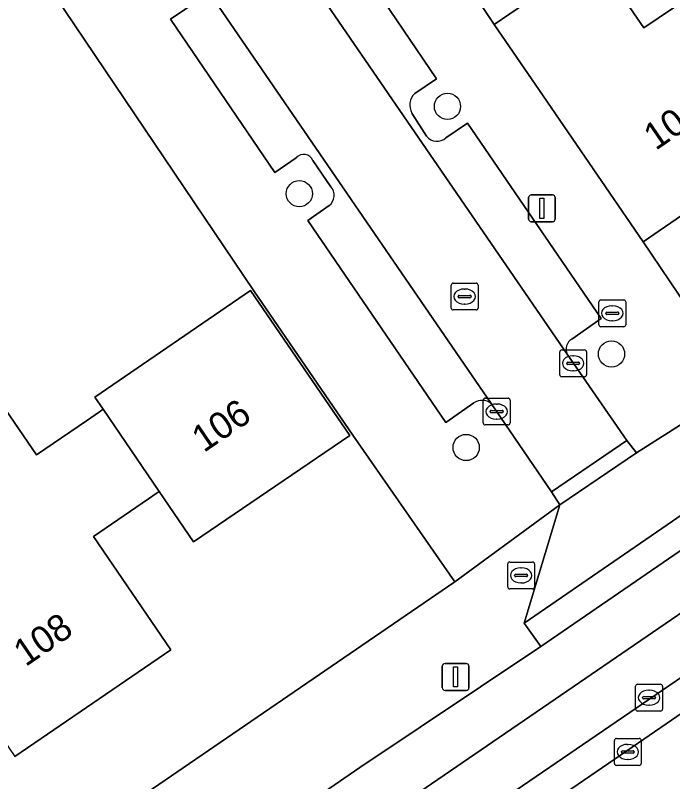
# Model space of a CAD drawing. Extents: x 157445 to 158888, y 383061 to 384688.
# Drawn here: x 158255.74 to 158280.23, y 383435.87 to 383464.42 of the extents above; entities that cross this region are included whole.
import ezdxf

# ---------------------------------------------------------------- set-up
doc = ezdxf.new("R2010")
doc.units = 0
for name, color, linetype in [('IMGEO_Boom', 7, 'Continuous'), ('IMGEO_Brandkraan', 7, 'Continuous'), ('IMGEO_Erf', 7, 'Continuous'), ('IMGEO_Fietspad_gesloten', 7, 'Continuous'), ('IMGEO_Groenvoorziening', 7, 'Continuous'), ('IMGEO_Haag', 7, 'Continuous'), ('IMGEO_Kolk', 7, 'Continuous'), ('IMGEO_Lichtmast', 7, 'Continuous'), ('IMGEO_Pand', 7, 'Continuous'), ('IMGEO_Pand_nummerreeks', 7, 'Continuous'), ('IMGEO_Parkeervlak_open', 7, 'Continuous'), ('IMGEO_Rijbaan_lokaal_open', 7, 'Continuous'), ('IMGEO_Rijbaan_regionaal_gesloten', 7, 'Continuous'), ('IMGEO_Rioolput', 7, 'Continuous'), ('IMGEO_Voetpad_open', 7, 'Continuous')]:
    doc.layers.add(name, color=color, linetype=linetype)

msp = doc.modelspace()

# ---------------------------------------------------------------- linework, layer by layer
at = {"layer": 'IMGEO_Boom'}
for centre in [(158271.842, 383461.025), (158266.321, 383457.772), (158277.954, 383451.8), (158272.539, 383448.316)]:
    msp.add_circle(centre, 0.489, dxfattribs=at)
at = {"layer": 'IMGEO_Brandkraan'}
for p, q in [((158277.484, 383452.89), (158277.484, 383453.742)), ((158277.559, 383453.816), (158278.411, 383453.816)), ((158278.485, 383453.742), (158278.485, 383452.89)), ((158277.786, 383453.359), (158278.184, 383453.359)), ((158277.972, 383453.596), (158277.997, 383453.596)), ((158277.743, 383453.31), (158277.743, 383453.322)), ((158278.181, 383453.273), (158277.783, 383453.273)), ((158278.227, 383453.322), (158278.227, 383453.31)), ((158278.411, 383452.816), (158277.559, 383452.816)), ((158277.995, 383453.036), (158277.97, 383453.036)), ((158274.086, 383443.124), (158274.086, 383443.976)), ((158274.161, 383444.05), (158275.013, 383444.05)), ((158275.087, 383443.976), (158275.087, 383443.124)), ((158274.574, 383443.83), (158274.599, 383443.83)), ((158274.345, 383443.544), (158274.345, 383443.556)), ((158274.783, 383443.507), (158274.385, 383443.507)), ((158274.388, 383443.593), (158274.786, 383443.593)), ((158274.829, 383443.556), (158274.829, 383443.544)), ((158274.597, 383443.27), (158274.572, 383443.27)), ((158275.013, 383443.05), (158274.161, 383443.05))]:
    msp.add_line(p, q, dxfattribs=at)
for points in [[(158277.484, 383452.89), (158277.484, 383453.742)], [(158277.559, 383453.816), (158278.411, 383453.816)], [(158278.485, 383453.742), (158278.485, 383452.89)], [(158278.411, 383452.816), (158277.559, 383452.816)], [(158274.086, 383443.124), (158274.086, 383443.976)], [(158274.161, 383444.05), (158275.013, 383444.05)], [(158275.087, 383443.976), (158275.087, 383443.124)], [(158275.013, 383443.05), (158274.161, 383443.05)]]:
    msp.add_lwpolyline(points, dxfattribs=at)
for centre, radius, start, end in [((158277.561, 383453.74), 0.0765, 91.552, 178.448), ((158277.561, 383453.74), 0.0765, 91.552, 178.448), ((158278.409, 383453.74), 0.0765, 1.552, 88.448), ((158278.409, 383453.74), 0.0765, 1.552, 88.448), ((158277.783, 383453.319), 0.0403, 85.8775, 175.7526), ((158278.188, 383453.321), 0.0386, 1.7309, 96.639), ((158277.78, 383453.309), 0.0366, 178.938, 274.7102), ((158278.184, 383453.316), 0.043, 264.8664, 352.4533), ((158277.561, 383452.892), 0.0765, 181.552, 268.448), ((158277.561, 383452.892), 0.0765, 181.552, 268.448), ((158278.409, 383452.892), 0.0765, 271.552, 358.448), ((158278.409, 383452.892), 0.0765, 271.552, 358.448), ((158274.163, 383443.974), 0.0765, 91.552, 178.448), ((158274.163, 383443.974), 0.0765, 91.552, 178.448), ((158275.011, 383443.974), 0.0765, 1.552, 88.448), ((158275.011, 383443.974), 0.0765, 1.552, 88.448), ((158274.385, 383443.553), 0.0403, 85.8775, 175.7526), ((158274.382, 383443.543), 0.0366, 178.938, 274.7102), ((158274.786, 383443.55), 0.043, 264.8664, 352.4533), ((158274.79, 383443.555), 0.0386, 1.7309, 96.639), ((158274.163, 383443.126), 0.0765, 181.552, 268.448), ((158274.163, 383443.126), 0.0765, 181.552, 268.448), ((158275.011, 383443.126), 0.0765, 271.552, 358.448), ((158275.011, 383443.126), 0.0765, 271.552, 358.448)]:
    msp.add_arc(centre, radius, start, end, dxfattribs=at)
for centre, major_axis, ratio, start_param, end_param in [((158277.971, 383453.316), (-0.387, 0.002), 0.722429, 4.712389, 7.853982), ((158277.996, 383453.316), (-0.39, 0.002), 0.717154, 1.570796, 4.712389), ((158274.573, 383443.55), (-0.387, 0.002), 0.722429, 4.712389, 7.853982), ((158274.598, 383443.55), (-0.39, 0.002), 0.717154, 1.570796, 4.712389)]:
    msp.add_ellipse(centre, major_axis=major_axis, ratio=ratio, start_param=start_param, end_param=end_param, dxfattribs=at)
at = {"layer": 'IMGEO_Erf'}
for points in [[(158266.135, 383475.301), (158273.585, 383464.075), (158275.923, 383465.677)], [(158231.883, 383415.778), (158272.122, 383443.31), (158268.319, 383448.776), (158264.622, 383454.147), (158253.873, 383470.093)], [(158277.323, 383466.636), (158279.159, 383463.956), (158281.371, 383465.45)], [(158298.849, 383466.306), (158293.804, 383462.853), (158288.586, 383459.281), (158285.848, 383463.322), (158283.951, 383462.04), (158283.776, 383461.922), (158285.046, 383460.04), (158279.13, 383455.982), (158282.772, 383450.584), (158305.974, 383466.499)], [(158255.366, 383449.729), (158256.523, 383448.037), (158258.384, 383449.31), (158258.875, 383449.646), (158259.01, 383449.738), (158258.701, 383450.193), (158264.502, 383454.17), (158268.209, 383448.763), (158262.382, 383444.799), (158261.102, 383446.674), (158260.991, 383446.598), (158260.7, 383446.399), (158258.646, 383444.995), (158261.53, 383440.776), (158255.722, 383436.805)]]:
    msp.add_lwpolyline(points, dxfattribs=at)
at = {"layer": 'IMGEO_Fietspad_gesloten'}
for points in [[(158313.544, 383468.837), (158299.555, 383459.239), (158294.595, 383455.342), (158293.325, 383454.222), (158290.156, 383451.51), (158288.457, 383450.118), (158284.731, 383447.338), (158282.771, 383446.021), (158275.325, 383440.907), (158268.575, 383436.39), (158265.469, 383434.255), (158264.364, 383433.502), (158243.266, 383419.033)], [(158187.266, 383378.304), (158283.613, 383444.253), (158285.485, 383445.421)]]:
    msp.add_lwpolyline(points, dxfattribs=at)
at = {"layer": 'IMGEO_Groenvoorziening'}
for points in [[(158248.84, 383416.701), (158278.53, 383437.014), (158282.685, 383439.867), (158290.446, 383445.197), (158291.741, 383446.132), (158293.116, 383447.183)], [(158282.059, 383440.783), (158279.382, 383438.959), (158267.42, 383430.778), (158253.835, 383421.451)]]:
    msp.add_lwpolyline(points, dxfattribs=at)
at = {"layer": 'IMGEO_Haag'}
for points in [[(158278.53, 383437.014), (158282.685, 383439.867), (158290.446, 383445.197), (158291.741, 383446.132), (158293.116, 383447.183)], [(158282.059, 383440.783), (158279.382, 383438.959), (158267.42, 383430.778), (158253.835, 383421.451)], [(158097.631, 383314.81), (158104.807, 383319.769), (158115.926, 383327.372), (158122.206, 383331.037), (158124.828, 383332.496), (158130.229, 383335.664), (158132.829, 383337.348), (158135.426, 383339.03), (158135.445, 383339.043), (158145.556, 383345.975), (158161.638, 383357.025), (158178.512, 383368.554), (158196.488, 383380.88), (158218.524, 383395.939), (158231.113, 383404.563), (158248.84, 383416.701), (158278.53, 383437.014)]]:
    msp.add_lwpolyline(points, dxfattribs=at)
at = {"layer": 'IMGEO_Kolk'}
for p, q in [((158276.1, 383451.952), (158276.952, 383451.952)), ((158276.025, 383451.026), (158276.025, 383451.878)), ((158276.513, 383451.732), (158276.538, 383451.732)), ((158277.026, 383451.878), (158277.026, 383451.026)), ((158276.284, 383451.446), (158276.284, 383451.458)), ((158276.722, 383451.409), (158276.324, 383451.409)), ((158276.327, 383451.495), (158276.725, 383451.495)), ((158276.768, 383451.458), (158276.768, 383451.446)), ((158276.536, 383451.172), (158276.511, 383451.172)), ((158276.952, 383450.952), (158276.1, 383450.952)), ((158273.176, 383449.23), (158273.176, 383450.082)), ((158273.251, 383450.156), (158274.103, 383450.156)), ((158273.664, 383449.936), (158273.689, 383449.936)), ((158274.177, 383450.082), (158274.177, 383449.23)), ((158273.435, 383449.65), (158273.435, 383449.662)), ((158273.478, 383449.699), (158273.876, 383449.699)), ((158273.919, 383449.662), (158273.919, 383449.65)), ((158273.873, 383449.613), (158273.475, 383449.613)), ((158273.687, 383449.376), (158273.662, 383449.376)), ((158274.103, 383449.156), (158273.251, 383449.156)), ((158278.854, 383438.572), (158278.854, 383439.424)), ((158278.929, 383439.498), (158279.781, 383439.498)), ((158279.855, 383439.424), (158279.855, 383438.572)), ((158279.342, 383439.278), (158279.367, 383439.278)), ((158279.113, 383438.992), (158279.113, 383439.004)), ((158279.551, 383438.955), (158279.153, 383438.955)), ((158279.156, 383439.041), (158279.554, 383439.041)), ((158279.597, 383439.004), (158279.597, 383438.992)), ((158279.781, 383438.498), (158278.929, 383438.498)), ((158279.365, 383438.718), (158279.34, 383438.718)), ((158278.062, 383436.549), (158278.062, 383437.401)), ((158278.137, 383437.475), (158278.989, 383437.475)), ((158279.063, 383437.401), (158279.063, 383436.549)), ((158278.55, 383437.255), (158278.575, 383437.255)), ((158278.321, 383436.969), (158278.321, 383436.981)), ((158278.759, 383436.932), (158278.361, 383436.932)), ((158278.364, 383437.018), (158278.762, 383437.018)), ((158278.805, 383436.981), (158278.805, 383436.969)), ((158278.573, 383436.695), (158278.548, 383436.695)), ((158278.989, 383436.475), (158278.137, 383436.475))]:
    msp.add_line(p, q, dxfattribs=at)
for points in [[(158276.1, 383451.952), (158276.952, 383451.952)], [(158276.025, 383451.026), (158276.025, 383451.878)], [(158277.026, 383451.878), (158277.026, 383451.026)], [(158276.952, 383450.952), (158276.1, 383450.952)], [(158273.176, 383449.23), (158273.176, 383450.082)], [(158273.251, 383450.156), (158274.103, 383450.156)], [(158274.177, 383450.082), (158274.177, 383449.23)], [(158274.103, 383449.156), (158273.251, 383449.156)], [(158278.854, 383438.572), (158278.854, 383439.424)], [(158278.929, 383439.498), (158279.781, 383439.498)], [(158279.855, 383439.424), (158279.855, 383438.572)], [(158279.781, 383438.498), (158278.929, 383438.498)], [(158278.062, 383436.549), (158278.062, 383437.401)], [(158278.137, 383437.475), (158278.989, 383437.475)], [(158279.063, 383437.401), (158279.063, 383436.549)], [(158278.989, 383436.475), (158278.137, 383436.475)]]:
    msp.add_lwpolyline(points, dxfattribs=at)
for centre, radius, start, end in [((158276.102, 383451.876), 0.0765, 91.552, 178.448), ((158276.102, 383451.876), 0.0765, 91.552, 178.448), ((158276.95, 383451.876), 0.0765, 1.552, 88.448), ((158276.95, 383451.876), 0.0765, 1.552, 88.448), ((158276.324, 383451.455), 0.0403, 85.8775, 175.7526), ((158276.321, 383451.445), 0.0366, 178.938, 274.7102), ((158276.725, 383451.452), 0.043, 264.8664, 352.4533), ((158276.729, 383451.457), 0.0386, 1.7309, 96.639), ((158276.102, 383451.028), 0.0765, 181.552, 268.448), ((158276.102, 383451.028), 0.0765, 181.552, 268.448), ((158276.95, 383451.028), 0.0765, 271.552, 358.448), ((158276.95, 383451.028), 0.0765, 271.552, 358.448), ((158273.253, 383450.08), 0.0765, 91.552, 178.448), ((158273.253, 383450.08), 0.0765, 91.552, 178.448), ((158274.101, 383450.08), 0.0765, 1.552, 88.448), ((158274.101, 383450.08), 0.0765, 1.552, 88.448), ((158273.475, 383449.659), 0.0403, 85.8775, 175.7526), ((158273.472, 383449.649), 0.0366, 178.938, 274.7102), ((158273.876, 383449.656), 0.043, 264.8664, 352.4533), ((158273.88, 383449.661), 0.0386, 1.7309, 96.639), ((158273.253, 383449.232), 0.0765, 181.552, 268.448), ((158273.253, 383449.232), 0.0765, 181.552, 268.448), ((158274.101, 383449.232), 0.0765, 271.552, 358.448), ((158274.101, 383449.232), 0.0765, 271.552, 358.448), ((158278.931, 383439.422), 0.0765, 91.552, 178.448), ((158278.931, 383439.422), 0.0765, 91.552, 178.448), ((158279.779, 383439.422), 0.0765, 1.552, 88.448), ((158279.779, 383439.422), 0.0765, 1.552, 88.448), ((158279.153, 383439.001), 0.0403, 85.8775, 175.7526), ((158279.15, 383438.991), 0.0366, 178.938, 274.7102), ((158279.554, 383438.998), 0.043, 264.8664, 352.4533), ((158279.558, 383439.003), 0.0386, 1.7309, 96.639), ((158278.931, 383438.574), 0.0765, 181.552, 268.448), ((158278.931, 383438.574), 0.0765, 181.552, 268.448), ((158279.779, 383438.574), 0.0765, 271.552, 358.448), ((158279.779, 383438.574), 0.0765, 271.552, 358.448), ((158278.139, 383437.399), 0.0765, 91.552, 178.448), ((158278.139, 383437.399), 0.0765, 91.552, 178.448), ((158278.987, 383437.399), 0.0765, 1.552, 88.448), ((158278.987, 383437.399), 0.0765, 1.552, 88.448), ((158278.361, 383436.978), 0.0403, 85.8775, 175.7526), ((158278.358, 383436.968), 0.0366, 178.938, 274.7102), ((158278.762, 383436.975), 0.043, 264.8664, 352.4533), ((158278.766, 383436.98), 0.0386, 1.7309, 96.639), ((158278.139, 383436.551), 0.0765, 181.552, 268.448), ((158278.139, 383436.551), 0.0765, 181.552, 268.448), ((158278.987, 383436.551), 0.0765, 271.552, 358.448), ((158278.987, 383436.551), 0.0765, 271.552, 358.448)]:
    msp.add_arc(centre, radius, start, end, dxfattribs=at)
for centre, major_axis, ratio, start_param, end_param in [((158276.512, 383451.452), (-0.387, 0.002), 0.722429, 4.712389, 7.853982), ((158276.537, 383451.452), (-0.39, 0.002), 0.717154, 1.570796, 4.712389), ((158273.663, 383449.656), (-0.387, 0.002), 0.722429, 4.712389, 7.853982), ((158273.688, 383449.656), (-0.39, 0.002), 0.717154, 1.570796, 4.712389), ((158279.341, 383438.998), (-0.387, 0.002), 0.722429, 4.712389, 7.853982), ((158279.366, 383438.998), (-0.39, 0.002), 0.717154, 1.570796, 4.712389), ((158278.549, 383436.975), (-0.387, 0.002), 0.722429, 4.712389, 7.853982), ((158278.574, 383436.975), (-0.39, 0.002), 0.717154, 1.570796, 4.712389)]:
    msp.add_ellipse(centre, major_axis=major_axis, ratio=ratio, start_param=start_param, end_param=end_param, dxfattribs=at)
at = {"layer": 'IMGEO_Lichtmast'}
for p, q in [((158274.864, 383456.827), (158274.864, 383457.627)), ((158274.864, 383457.627), (158274.864, 383456.827)), ((158274.964, 383457.727), (158275.754, 383457.727)), ((158275.754, 383457.727), (158274.964, 383457.727)), ((158275.854, 383457.627), (158275.854, 383456.827)), ((158275.854, 383456.827), (158275.854, 383457.627)), ((158275.754, 383456.727), (158274.964, 383456.727)), ((158274.964, 383456.727), (158275.754, 383456.727)), ((158271.75, 383440.269), (158272.54, 383440.269)), ((158272.54, 383440.269), (158271.75, 383440.269)), ((158271.65, 383439.369), (158271.65, 383440.169)), ((158271.65, 383440.169), (158271.65, 383439.369)), ((158272.64, 383440.169), (158272.64, 383439.369)), ((158272.64, 383439.369), (158272.64, 383440.169)), ((158272.54, 383439.269), (158271.75, 383439.269)), ((158271.75, 383439.269), (158272.54, 383439.269))]:
    msp.add_line(p, q, dxfattribs=at)
for points in [[(158275.284, 383457.602), (158275.434, 383457.602), (158275.434, 383456.852), (158275.284, 383456.852), (158275.284, 383457.602)], [(158272.07, 383440.144), (158272.22, 383440.144), (158272.22, 383439.394), (158272.07, 383439.394), (158272.07, 383440.144)]]:
    msp.add_lwpolyline(points, dxfattribs=at)
for centre, start, end in [((158274.964, 383457.627), 90, 180), ((158274.964, 383457.627), 90, 180), ((158275.754, 383457.627), 0, 90), ((158275.754, 383457.627), 360, 90), ((158274.964, 383456.827), 180, 270), ((158274.964, 383456.827), 180, 270), ((158275.754, 383456.827), 270, 0), ((158275.754, 383456.827), 270, 0), ((158271.75, 383440.169), 90, 180), ((158271.75, 383440.169), 90, 180), ((158272.54, 383440.169), 0, 90), ((158272.54, 383440.169), 360, 90), ((158271.75, 383439.369), 180, 270), ((158271.75, 383439.369), 180, 270), ((158272.54, 383439.369), 270, 0), ((158272.54, 383439.369), 270, 0)]:
    msp.add_arc(centre, 0.1, start, end, dxfattribs=at)
at = {"layer": 'IMGEO_Pand'}
for points in [[(158283.951, 383462.04), (158281.829, 383465.098), (158281.679, 383464.995), (158281.371, 383465.45), (158279.159, 383463.956), (158277.323, 383466.636), (158275.923, 383465.677), (158273.585, 383464.075), (158275.404, 383461.42), (158279.13, 383455.982), (158285.046, 383460.04), (158283.776, 383461.922)], [(158264.502, 383454.17), (158258.701, 383450.193), (158259.01, 383449.738), (158261.102, 383446.674), (158262.382, 383444.799), (158268.209, 383448.763)], [(158261.102, 383446.674), (158259.01, 383449.738), (158258.875, 383449.646), (158258.384, 383449.31), (158256.523, 383448.037), (158255.366, 383449.729), (158249.591, 383445.778), (158249.703, 383445.615), (158255.722, 383436.805), (158261.53, 383440.776), (158258.646, 383444.995), (158260.7, 383446.399), (158260.991, 383446.598)]]:
    msp.add_lwpolyline(points, close=True, dxfattribs=at)
at = {"layer": 'IMGEO_Parkeervlak_open'}
for points in [[(158270.624, 383461.51), (158271.432, 383462.047), (158267.248, 383468.234), (158266.18, 383467.513)], [(158265.526, 383467.504), (158276.3, 383451.789)], [(158273.468, 383449.96), (158262.733, 383465.598)], [(158262.589, 383465.002), (158261.525, 383464.274), (158265.409, 383458.559), (158266.205, 383459.113)], [(158271.065, 383459.913), (158270.518, 383460.775)], [(158276.474, 383452.357), (158277.573, 383453.119), (158272.585, 383460.398), (158271.781, 383459.857)], [(158266.824, 383459.009), (158267.5, 383458.032)], [(158267.435, 383457.33), (158266.634, 383456.767), (158271.777, 383449.248), (158272.828, 383449.974)]]:
    msp.add_lwpolyline(points, dxfattribs=at)
for centre, radius, start, end in [((158271.03, 383461.076), 0.594, 133.1134, 210.4737), ((158271.448, 383460.205), 0.482, 217.3554, 313.7004), ((158266.482, 383458.866), 0.371, 22.6316, 138.2936), ((158267.127, 383457.713), 0.491, 308.8393, 40.5805), ((158276.714, 383451.973), 0.453, 121.9806, 203.9558), ((158273.139, 383449.537), 0.536, 52.0942, 125.3995)]:
    msp.add_arc(centre, radius, start, end, dxfattribs=at)
at = {"layer": 'IMGEO_Rijbaan_lokaal_open'}
msp.add_lwpolyline([(158275.722, 383446.662), (158278.532, 383448.573), (158276.3, 383451.789), (158265.526, 383467.504), (158265.006, 383468.252), (158262.238, 383466.339), (158262.733, 383465.598), (158273.468, 383449.96)], close=True, dxfattribs=at)
for points in [[(158283.613, 383444.253), (158187.266, 383378.304)], [(158233.587, 383407.607), (158253.835, 383421.451), (158267.42, 383430.778), (158279.382, 383438.959), (158282.059, 383440.783)]]:
    msp.add_lwpolyline(points, dxfattribs=at)
at = {"layer": 'IMGEO_Rijbaan_regionaal_gesloten'}
msp.add_lwpolyline([(158313.757, 383464.081), (158312.785, 383463.319), (158300.651, 383453.33), (158300.509, 383453.175), (158296.578, 383449.947), (158294.854, 383448.545), (158293.116, 383447.183), (158291.741, 383446.132), (158290.446, 383445.197), (158282.685, 383439.867), (158278.53, 383437.014), (158248.84, 383416.701)], dxfattribs=at)
at = {"layer": 'IMGEO_Rioolput'}
for p, q in [((158271.98, 383453.513), (158271.98, 383454.365)), ((158272.055, 383454.439), (158272.907, 383454.439)), ((158272.468, 383454.219), (158272.493, 383454.219)), ((158272.981, 383454.365), (158272.981, 383453.513)), ((158272.239, 383453.933), (158272.239, 383453.945)), ((158272.282, 383453.982), (158272.68, 383453.982)), ((158272.723, 383453.945), (158272.723, 383453.933)), ((158272.677, 383453.896), (158272.279, 383453.896)), ((158272.491, 383453.659), (158272.466, 383453.659)), ((158272.907, 383453.439), (158272.055, 383453.439))]:
    msp.add_line(p, q, dxfattribs=at)
for points in [[(158271.98, 383453.513), (158271.98, 383454.365)], [(158272.055, 383454.439), (158272.907, 383454.439)], [(158272.981, 383454.365), (158272.981, 383453.513)], [(158272.907, 383453.439), (158272.055, 383453.439)]]:
    msp.add_lwpolyline(points, dxfattribs=at)
for centre, radius, start, end in [((158272.057, 383454.363), 0.0765, 91.552, 178.448), ((158272.057, 383454.363), 0.0765, 91.552, 178.448), ((158272.905, 383454.363), 0.0765, 1.552, 88.448), ((158272.905, 383454.363), 0.0765, 1.552, 88.448), ((158272.279, 383453.942), 0.0403, 85.8775, 175.7526), ((158272.276, 383453.932), 0.0366, 178.938, 274.7102), ((158272.68, 383453.939), 0.043, 264.8664, 352.4533), ((158272.684, 383453.944), 0.0386, 1.7309, 96.639), ((158272.057, 383453.515), 0.0765, 181.552, 268.448), ((158272.057, 383453.515), 0.0765, 181.552, 268.448), ((158272.905, 383453.515), 0.0765, 271.552, 358.448), ((158272.905, 383453.515), 0.0765, 271.552, 358.448)]:
    msp.add_arc(centre, radius, start, end, dxfattribs=at)
for centre, major_axis, ratio, start_param, end_param in [((158272.467, 383453.939), (-0.387, 0.002), 0.722429, 4.712389, 7.853982), ((158272.492, 383453.939), (-0.39, 0.002), 0.717154, 1.570796, 4.712389)]:
    msp.add_ellipse(centre, major_axis=major_axis, ratio=ratio, start_param=start_param, end_param=end_param, dxfattribs=at)
at = {"layer": 'IMGEO_Voetpad_open'}
for points in [[(158188.531, 383573.926), (158185.481, 383578.308), (158185.149, 383578.774), (158182.051, 383576.472), (158185.974, 383570.689), (158197.887, 383553.4), (158199.816, 383550.634), (158200.694, 383549.375), (158201.824, 383547.755), (158202.728, 383546.459), (158238.846, 383493.685), (158239.489, 383492.745), (158253.494, 383472.281), (158252.756, 383471.75), (158253.873, 383470.093), (158264.622, 383454.147), (158268.319, 383448.776), (158272.122, 383443.31), (158276.032, 383446.18), (158275.722, 383446.662), (158273.468, 383449.96)], [(158276.3, 383451.789), (158278.532, 383448.573), (158278.889, 383448.114), (158282.772, 383450.584), (158279.13, 383455.982), (158275.404, 383461.42), (158273.585, 383464.075), (158266.135, 383475.301), (158264.491, 383477.795), (158264.125, 383477.532), (158263.225, 383478.825), (158261.869, 383479.658), (158248.726, 383498.787), (158247.855, 383500.055), (158210.918, 383553.818)], [(158305.974, 383466.499), (158282.772, 383450.584), (158278.889, 383448.114), (158276.032, 383446.18), (158274.704, 383441.767), (158282.179, 383446.908), (158282.771, 383446.021), (158284.731, 383447.338), (158288.457, 383450.118), (158290.156, 383451.51), (158293.325, 383454.222), (158294.595, 383455.342), (158299.555, 383459.239), (158313.544, 383468.837)], [(158266.18, 383467.513), (158267.248, 383468.234), (158271.432, 383462.047), (158270.624, 383461.51)], [(158266.205, 383459.113), (158265.409, 383458.559), (158261.525, 383464.274), (158262.589, 383465.002)], [(158270.518, 383460.775), (158271.065, 383459.913)], [(158271.781, 383459.857), (158272.585, 383460.398), (158277.573, 383453.119), (158276.474, 383452.357)], [(158267.5, 383458.032), (158266.824, 383459.009)], [(158272.828, 383449.974), (158271.777, 383449.248), (158266.634, 383456.767), (158267.435, 383457.33)], [(158265.469, 383434.255), (158268.575, 383436.39), (158275.325, 383440.907), (158274.704, 383441.767), (158276.032, 383446.18), (158272.122, 383443.31), (158231.883, 383415.778)]]:
    msp.add_lwpolyline(points, dxfattribs=at)
for points in [[(158275.722, 383446.662), (158276.032, 383446.18), (158278.889, 383448.114), (158278.532, 383448.573)], [(158275.325, 383440.907), (158282.771, 383446.021), (158282.179, 383446.908), (158274.704, 383441.767)]]:
    msp.add_lwpolyline(points, close=True, dxfattribs=at)
for centre, radius, start, end in [((158271.03, 383461.076), 0.594, 133.1134, 210.4737), ((158271.448, 383460.205), 0.482, 217.3554, 313.7004), ((158266.482, 383458.866), 0.371, 22.6316, 138.2936), ((158267.127, 383457.713), 0.491, 308.8393, 40.5805), ((158276.714, 383451.973), 0.453, 121.9806, 203.9558), ((158273.139, 383449.537), 0.536, 52.0942, 125.3995)]:
    msp.add_arc(centre, radius, start, end, dxfattribs=at)

# ---------------------------------------------------------------- texts
at = {"layer": 'IMGEO_Pand_nummerreeks'}
for s, rotation, p in [('104', 34.4462, (158279.601, 383459.361)), ('106', 34.2285, (158262.759, 383448.104)), ('108', 34.3603, (158256.12, 383440.13))]:
    msp.add_text(s, height=1, rotation=rotation, dxfattribs=at).set_placement(p)

doc.saveas('drawing.dxf')
